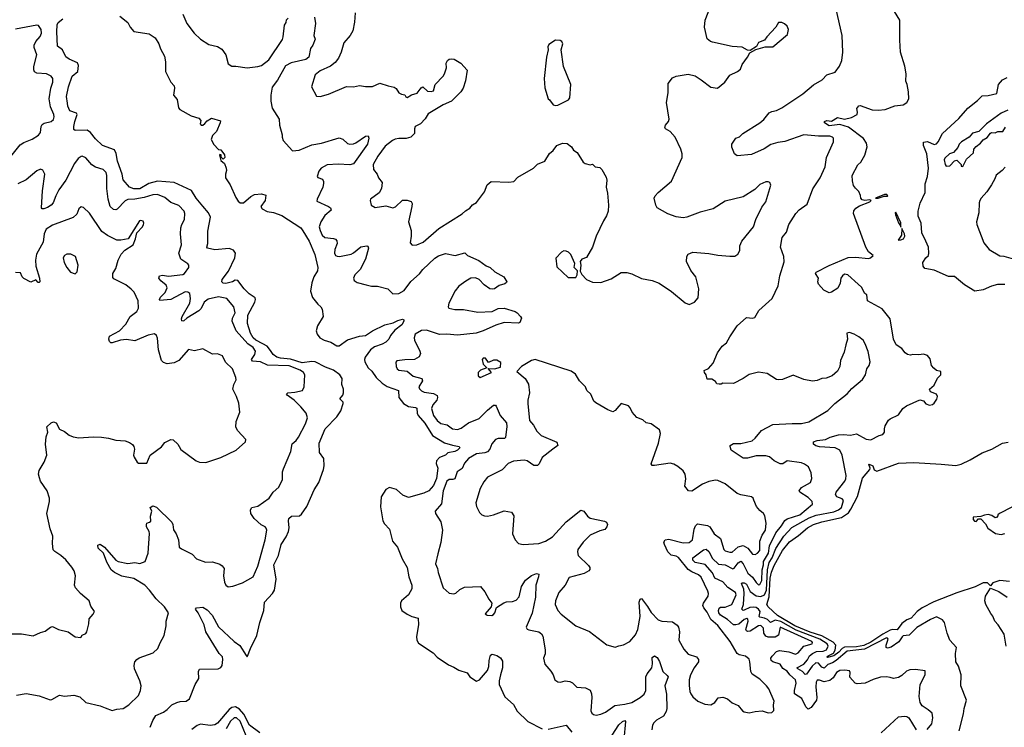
# Model space of a CAD drawing. Extents: x 2087054 to 2277909, y 548907 to 753496.
# Tile 414 of 444: x 2210331 to 2218571, y 703477 to 709398. Entities that reach past the tile are written whole.
import ezdxf

# ---------------------------------------------------------------- set-up
doc = ezdxf.new("R2010")
doc.units = 0

msp = doc.modelspace()

# ---------------------------------------------------------------- linework, layer by layer
at = {"layer": '0CON20XD'}
for points in [[(2211695.7, 709445), (2211728.6, 709365), (2211792.5, 709285), (2211844.6, 709234.6), (2211915, 709190.6), (2211985, 709172.9), (2212021.3, 709151.3), (2212057.5, 709105), (2212077, 709027), (2212105, 709008), (2212141.2, 709008.8)], [(2213138.8, 709455), (2213133.6, 709376.4), (2213120, 709305), (2213097.5, 709265), (2213045, 709203.8), (2213020.6, 709125), (2212997.8, 709075), (2212969.8, 709040.2), (2212932.5, 709007.5), (2212845, 708968.5), (2212804, 708935), (2212773.6, 708836.4), (2212815, 708757.5), (2212845, 708753.8), (2212915, 708774.2), (2213065, 708840), (2213123.6, 708836.4), (2213175, 708846.7), (2213225, 708838.8), (2213285, 708840), (2213345, 708866.9), (2213415, 708843.3), (2213465, 708834.2), (2213481.9, 708821.9), (2213505, 708786.2), (2213525, 708773.3), (2213555, 708770), (2213563.6, 708753.6), (2213575, 708747.5), (2213610.6, 708769.4), (2213657.6, 708782.4), (2213692.1, 708827.9), (2213704.2, 708835.8), (2213745, 708800.8), (2213775, 708796.2), (2213795, 708803.3), (2213808.8, 708855), (2213876.2, 708925), (2213886.7, 708945), (2213902.5, 708995), (2213901.2, 709035), (2213911.2, 709055), (2213925, 709067.5), (2213945, 709070), (2213967, 709067), (2214023, 709033), (2214076.4, 708976.4), (2214063, 708887), (2214042.5, 708825), (2214022.5, 708795), (2213943.8, 708715), (2213873.9, 708686.1), (2213750.1, 708609.9), (2213725, 708567.8), (2213685, 708526), (2213642, 708505), (2213634.2, 708485), (2213633.9, 708446.1), (2213604.1, 708415.9), (2213565.7, 708404.3), (2213505, 708404.3), (2213472.4, 708397.6), (2213452, 708388), (2213390.9, 708339.1), (2213327.5, 708255), (2213290, 708185), (2213292, 708145), (2213322, 708105), (2213334.3, 708074.3), (2213363.3, 708035), (2213360, 707985), (2213339.7, 707950.3), (2213266.7, 707895), (2213263.8, 707885), (2213273.8, 707845), (2213305, 707826.2), (2213395, 707841.2), (2213455, 707824), (2213475, 707831.2), (2213535, 707886.2), (2213575, 707887.5), (2213605.9, 707875.9), (2213615, 707860), (2213613.9, 707833.9), (2213585.7, 707705), (2213607.1, 707635), (2213607.5, 707585), (2213599.3, 707529.3), (2213615, 707511.2), (2213655, 707514.3), (2213708, 707535), (2213840.2, 707649.8), (2214035, 707772.5), (2214060.9, 707799.1), (2214098.9, 707821.1), (2214121.2, 707848.8), (2214155, 707866.7), (2214221.4, 707958.6), (2214244, 708015), (2214276.1, 708043.9), (2214425, 708038), (2214465.7, 708044.3), (2214500.9, 708079.1), (2214630, 708155), (2214665, 708188), (2214725, 708213.8), (2214765, 708277.5), (2214795, 708302.5), (2214825.4, 708344.6), (2214875, 708364.7), (2214911.6, 708361.6), (2214948, 708335), (2214965, 708306.7), (2214997.7, 708287.7), (2215047.5, 708205), (2215064.1, 708194.1), (2215105, 708183.3), (2215125, 708187.5), (2215147.5, 708167.5), (2215185, 708160), (2215203.6, 708143.6), (2215240.5, 708080.5), (2215245.7, 708055), (2215238.1, 707995), (2215250.6, 707945), (2215260, 707845), (2215255.8, 707795.8), (2215242.2, 707757.8), (2215215.7, 707715), (2215154.3, 707585), (2215148.3, 707561.7), (2215123.8, 707495), (2215075, 707407.5), (2215035, 707392.5), (2215021.2, 707375), (2215026.7, 707345), (2215023, 707293), (2215036.4, 707266.4), (2215075, 707222.5), (2215125, 707202.5), (2215195, 707197.5), (2215280.7, 707229.3), (2215365, 707282.5), (2215413, 707283), (2215455, 707270), (2215535, 707232.5), (2215625, 707216.7), (2215683.6, 707193.6), (2215785, 707123.3), (2215899.2, 707029.2), (2215935, 707014), (2215977.5, 707035), (2216008.3, 707071.7), (2216013.8, 707145), (2215990, 707245), (2215948.8, 707298.8), (2215912, 707375), (2215913.8, 707415), (2215925, 707436.2), (2215965, 707452.5), (2216098, 707442), (2216175, 707426.2), (2216275, 707420), (2216315, 707420), (2216342.5, 707435), (2216356.7, 707465), (2216358.8, 707505), (2216375.8, 707544.2), (2216472, 707665), (2216491.4, 707725), (2216541.4, 707828.6), (2216575.8, 707875), (2216618.3, 708011.7), (2216610, 708035), (2216595, 708042), (2216575, 708041.2), (2216525, 708020), (2216483, 707977), (2216385, 707914.2), (2216235, 707879.2), (2216135, 707813.8), (2216025, 707788.1), (2215915, 707744), (2215885, 707738.8), (2215825, 707747.5), (2215754.4, 707774.4), (2215665, 707823.8), (2215654, 707845), (2215640, 707905), (2215648.8, 707925), (2215675, 707951.2), (2215785, 708046.7), (2215874, 708245), (2215876.2, 708275), (2215863.8, 708315), (2215816.2, 708415), (2215775, 708462), (2215736.2, 708485), (2215730, 708495), (2215737.1, 708515), (2215760, 708545), (2215765.7, 708565), (2215744.4, 708705), (2215758.1, 708785), (2215758.8, 708865), (2215795, 708910), (2215824.1, 708925.9), (2215925, 708942.5), (2215985, 708927.1), (2216035.4, 708895.4), (2216115, 708832), (2216170, 708825), (2216233.3, 708875), (2216275, 708933.3), (2216337.5, 708965), (2216362.5, 708985), (2216377.7, 709022.3), (2216423.3, 709085), (2216440.7, 709119.3), (2216493, 709147), (2216570.7, 709169.3), (2216635, 709170), (2216756.2, 709275), (2216766.1, 709316.1), (2216755, 709342.5), (2216732.3, 709362.3), (2216710, 709375), (2216682.5, 709375), (2216660, 709335), (2216583.3, 709255), (2216565, 709227.5), (2216515, 709206.7), (2216496.4, 709173.6), (2216445, 709140), (2216423, 709143), (2216378.3, 709168.3), (2216295, 709174.2), (2216128.7, 709208.7), (2216111.2, 709215), (2216085, 709236.7), (2216062.5, 709335), (2216066.7, 709395), (2216112.2, 709507.8)], [(2216605.5, 704995.5), (2216658.8, 705105), (2216707.4, 705162.6), (2216733.4, 705206.6), (2216755, 705220.8), (2216860, 705255), (2216965.7, 705345), (2216962.9, 705365), (2216929.4, 705399.4), (2216860, 705445), (2216854.3, 705455), (2216875, 705482.9), (2216950, 705525), (2216961.7, 705558.3), (2216955.7, 705605.7), (2216932, 705655), (2216899.7, 705679.7), (2216875, 705689.2), (2216755, 705706.9), (2216718.7, 705681.3), (2216695, 705681.4), (2216645, 705706.7), (2216605, 705739.1), (2216575, 705747.9), (2216495, 705748.5), (2216421.7, 705728.3), (2216385, 705728), (2216286.7, 705795), (2216276.7, 705825), (2216277.5, 705835), (2216305, 705850.8), (2216367.2, 705852.8), (2216460.8, 705875), (2216486.7, 705895), (2216539.5, 705960.5), (2216635, 706010.6), (2216795, 706020), (2216875, 706018.5), (2216936.1, 706033.9), (2217095, 706126.7), (2217153, 706187), (2217255, 706265.7), (2217295, 706312.5), (2217385, 706386), (2217410, 706425), (2217422, 706475), (2217440, 706505), (2217449.2, 706535), (2217432.4, 706622.4), (2217406.8, 706686.8), (2217388.8, 706715), (2217353.3, 706745), (2217315, 706767.5), (2217275, 706781.2), (2217252.5, 706775), (2217260, 706725), (2217245, 706676.7), (2217230, 706615), (2217200, 706545), (2217195.8, 706495), (2217174.4, 706455.6), (2217131.2, 706418.8), (2217081.2, 706398.8), (2217045, 706394), (2217005, 706377.5), (2216965, 706374.3), (2216895, 706385.7), (2216805, 706421.9), (2216715, 706387.1), (2216685, 706384.3), (2216665, 706388), (2216587.6, 706437.6), (2216515, 706448.1), (2216435, 706430), (2216385, 706396), (2216305, 706353.8), (2216215, 706357.5), (2216201.7, 706348.3), (2216185, 706347.5), (2216165, 706350), (2216155, 706370), (2216125, 706390), (2216085, 706390), (2216077.5, 706425), (2216062.5, 706445), (2216058.3, 706461.7), (2216095, 706480), (2216136, 706524), (2216171.2, 706608.8), (2216210, 706665), (2216246.7, 706695), (2216275, 706743.3), (2216335, 706835.6), (2216415, 706906.2), (2216465, 706901.2), (2216483, 706907), (2216517.5, 706965), (2216628.8, 707065), (2216679.3, 707170.7), (2216691.5, 707255), (2216728, 707372), (2216725, 707417.5), (2216697.8, 707495), (2216713.3, 707575), (2216748.9, 707621.1), (2216767.8, 707685), (2216825.7, 707775), (2216853.8, 707806.2), (2216920.8, 707855), (2216967.6, 707982.4), (2217029.4, 708075), (2217072.2, 708167.8), (2217083.6, 708245), (2217142.9, 708375), (2217142.5, 708405), (2217133.8, 708415), (2217112, 708422), (2217015, 708422.3), (2216895, 708434.1), (2216735, 708378.5), (2216675, 708369.6), (2216617.8, 708352.2), (2216562.7, 708317.3), (2216455, 708270.8), (2216335, 708258.8), (2216313.9, 708273.9), (2216290.7, 708330.7), (2216290, 708355), (2216323.3, 708405), (2216355, 708418.8), (2216383.3, 708445), (2216525.5, 708534.5), (2216557.8, 708562.2), (2216602.4, 708617.6), (2216625, 708630.8), (2216665, 708639.2), (2216708.8, 708658.8), (2216885, 708777.5), (2216975, 708852.7), (2217046, 708894), (2217085, 708936.2), (2217155, 708960), (2217190.9, 709009.1), (2217212, 709055), (2217220, 709125), (2217213.8, 709266.2), (2217164.2, 709485.8)], [(2216589.5, 704379.5), (2216565, 704390.9), (2216525, 704397.5), (2216519.6, 704405), (2216527, 704445), (2216514.8, 704465), (2216495, 704478.3), (2216475, 704482.7), (2216441.7, 704478.3), (2216395, 704456.3), (2216385, 704455.3), (2216375, 704464.4), (2216389.1, 704505), (2216395.5, 704595.5), (2216391.6, 704631.6), (2216371.4, 704678.6), (2216375, 704685.4), (2216393.4, 704686.6), (2216414.6, 704675), (2216444, 704614), (2216495.7, 704575.7), (2216535, 704572), (2216564, 704586), (2216580.3, 704625), (2216588.2, 704795), (2216604, 704856), (2216627.3, 704895), (2216657.9, 704972.1), (2216727, 705075), (2216791.9, 705148.1), (2216939.3, 705230.7), (2216997.1, 705252.9), (2217145, 705280.4), (2217185, 705296.7), (2217207.9, 705315), (2217224.4, 705375), (2217215, 705387.5), (2217170, 705405), (2217159.6, 705425), (2217165.5, 705445), (2217237.1, 705535), (2217246.2, 705555), (2217247.9, 705585), (2217215.4, 705755), (2217195, 705794.4), (2217155, 705815.9), (2217025, 705823.9), (2216995, 705832.1), (2216974.2, 705845), (2216973.8, 705865), (2217005, 705877.1), (2217075, 705886), (2217115, 705905.4), (2217185, 705922.9), (2217225, 705925.9), (2217285, 705920), (2217335, 705931.1), (2217415, 705887.8), (2217455, 705883.1), (2217525, 705918.8), (2217555, 705926.7), (2217570, 705945), (2217570, 705975), (2217575, 706000), (2217603.6, 706046.4), (2217615, 706057.5), (2217685, 706090), (2217722.5, 706145), (2217753, 706167), (2217865, 706217.5), (2217895, 706207.5), (2217915, 706182.5), (2217945, 706172.5), (2217971.7, 706178.3), (2217985, 706190), (2218006.7, 706223.3), (2218012.5, 706245), (2218003, 706263), (2217954.2, 706284.2), (2217946.7, 706305), (2217985, 706340), (2218013, 706397), (2218040, 706425), (2218040, 706455), (2218003, 706463), (2217980.7, 706480.7), (2217963.3, 706505), (2217950.7, 706560.7), (2217928.3, 706588.3), (2217895, 706598.8), (2217855, 706592.5), (2217807, 706597), (2217785, 706590), (2217760, 706595), (2217740.7, 706610.7), (2217715, 706647.5), (2217666.1, 706676.1), (2217642.9, 706725), (2217615.8, 706895.8), (2217549.1, 706979.1), (2217426.7, 707045), (2217420, 707095), (2217405, 707106.7), (2217375, 707158.8), (2217348.8, 707185), (2217261.7, 707261.7), (2217235, 707268.1), (2217216, 707255), (2217204.4, 707235.6), (2217198.3, 707191.7), (2217179.5, 707150.5), (2217125, 707116.7), (2217105, 707112.5), (2217060, 707135), (2217016.7, 707185), (2217010, 707205), (2217016.2, 707235), (2216990, 707275), (2216997.5, 707285), (2217105, 707340), (2217265, 707407.1), (2217325, 707411.8), (2217435, 707398.8), (2217451.4, 707405), (2217473.3, 707425), (2217433.9, 707453.9), (2217413.2, 707493.2), (2217309.1, 707775), (2217311.5, 707798.5), (2217329.4, 707820.6), (2217360.2, 707839.8), (2217446.7, 707875), (2217457.5, 707885), (2217445, 707891.2), (2217405, 707886), (2217380.5, 707890.5), (2217370, 707905), (2217368, 707928), (2217355, 707960), (2217325, 707986.7), (2217310.5, 708010.5), (2217300.5, 708050.5), (2217298.8, 708095), (2217346.2, 708183.8), (2217370, 708205), (2217403.3, 708265), (2217424, 708335), (2217419.2, 708365), (2217392.7, 708402.7), (2217267.5, 708497.5), (2217195, 708520.3), (2217105, 708510.9), (2217067.5, 708535), (2217067.5, 708545), (2217086.1, 708553.9), (2217125, 708548.8), (2217175, 708578.5), (2217235, 708564.4), (2217291.7, 708578.3), (2217340, 708605), (2217343.8, 708625), (2217336.7, 708655), (2217354.2, 708675.8), (2217365, 708678.8), (2217465, 708642.5), (2217515, 708640), (2217575, 708646), (2217655, 708676.2), (2217723.6, 708686.4), (2217756.4, 708703.6), (2217772.5, 708735), (2217770, 708795), (2217758.8, 708855), (2217746.7, 708883.3), (2217750, 708945), (2217739.3, 709009.3), (2217703.3, 709125), (2217696.7, 709225), (2217697.5, 709395), (2217653.3, 709465)], [(2210234.6, 708225.4), (2210335, 708350.6), (2210365, 708370.6), (2210435, 708396.7), (2210489.2, 708430.8), (2210505.5, 708455), (2210509.5, 708505), (2210518.9, 708521.1), (2210535, 708530.6), (2210595, 708545.7), (2210615, 708561.2), (2210620, 708585), (2210616.5, 708603.5), (2210589.9, 708669.9), (2210577.5, 708735), (2210590.9, 708825), (2210609.4, 708875), (2210608.6, 708905), (2210595, 708926), (2210554.4, 708945.6), (2210475, 708948.9), (2210455, 708962), (2210448.7, 708978.7), (2210449.5, 709005), (2210473.6, 709105), (2210453.2, 709165), (2210452.9, 709185), (2210465.6, 709215), (2210503.5, 709256.5), (2210513.8, 709285), (2210509.5, 709315), (2210488.8, 709348.8), (2210475, 709352), (2210295, 709317.8)], [(2211423.5, 703476.5), (2211445, 703533.3), (2211470, 703575), (2211535, 703604.1), (2211565.1, 703624.8), (2211604.3, 703665), (2211645, 703685.4), (2211675, 703693.1), (2211724, 703695), (2211752.7, 703715), (2211798.1, 703835), (2211828.8, 703885), (2211827.7, 703942.3), (2211835.9, 703964.1), (2211993, 703967), (2212015, 703976.7), (2212026, 703995), (2212031.2, 704045), (2212026.9, 704065), (2211999.6, 704095), (2211888.5, 704275), (2211874.6, 704335), (2211825, 704433.3), (2211802.5, 704465), (2211810, 704475), (2211865, 704483.3), (2211900.5, 704460.5), (2211940.8, 704415), (2211995, 704318), (2212125.7, 704195.7), (2212172.2, 704162.2), (2212225, 704076.7), (2212235, 704067.5), (2212237.7, 704072.3), (2212261.5, 704135), (2212316.2, 704245), (2212340, 704355), (2212374.8, 704455), (2212380, 704525), (2212447.1, 704595), (2212463.5, 704625), (2212478, 704715), (2212458.8, 704835), (2212497.4, 704915), (2212518.2, 705005), (2212560.8, 705069.1), (2212580.4, 705115), (2212586.2, 705145), (2212579.5, 705205), (2212582.9, 705225), (2212605, 705242), (2212672.7, 705247.3), (2212690.3, 705259.7), (2212735.4, 705324.6), (2212795.5, 705465), (2212833.1, 705525), (2212874, 705635), (2212878.8, 705665), (2212876, 705725), (2212840, 705775), (2212837.5, 705855), (2212888.6, 705975), (2212986.4, 706073.6), (2213020, 706125), (2213038.8, 706185), (2213037.3, 706197.3), (2213010, 706225), (2213035.8, 706255), (2213040.6, 706275), (2213041.1, 706305), (2213027.9, 706345), (2213030, 706395), (2213009.2, 706425), (2212956.5, 706465), (2212890.5, 706490.5), (2212805, 706535.6), (2212775, 706537.8), (2212695, 706527.4), (2212597.4, 706557.4), (2212515, 706565.5), (2212482.2, 706575), (2212450.9, 706595), (2212430.7, 706630.7), (2212400.8, 706665), (2212365.9, 706685.9), (2212306.1, 706716.1), (2212284.3, 706735), (2212262.2, 706775), (2212237.8, 706855), (2212238.9, 706925), (2212300, 707035), (2212305.3, 707055), (2212301.3, 707071.3), (2212251.4, 707105), (2212210, 707145), (2212155.9, 707215.9), (2212135, 707218.8), (2212112.5, 707205), (2212055, 707188.9), (2212035, 707192.5), (2212023.8, 707205), (2212026, 707225), (2212077.4, 707292.6), (2212132.2, 707405), (2212135.9, 707445), (2212120.2, 707470.2), (2212085, 707482.4), (2211965, 707471.2), (2211903.8, 707485), (2211898, 707495), (2211906.5, 707525), (2211906.8, 707626.8), (2211926.7, 707745), (2211910.9, 707780.9), (2211865, 707838.5), (2211808.1, 707905), (2211767.9, 707967.9), (2211625, 708034.1), (2211485, 708045.9), (2211411.7, 708028.3), (2211335, 707983.5), (2211285, 707981.3), (2211250.8, 707995), (2211196.9, 708056.9), (2211189.1, 708105), (2211148.9, 708215), (2211139.1, 708279.1), (2211125, 708308.8), (2211025, 708346.2), (2210965, 708400), (2210923.9, 708453.9), (2210895, 708473.3), (2210795, 708470), (2210785, 708480), (2210783.3, 708505), (2210791.2, 708545), (2210812.5, 708605), (2210805, 708616.7), (2210751.2, 708635), (2210732.5, 708675), (2210730.5, 708699.5), (2210724, 708755), (2210738.9, 708835), (2210769.2, 708925), (2210816.7, 708965), (2210823.1, 709015), (2210815, 709036.2), (2210745, 709067.1), (2210716.8, 709086.8), (2210689.4, 709145), (2210646, 709175), (2210640.4, 709295), (2210644.4, 709355), (2210654.2, 709375), (2210693.3, 709405)], [(2211168, 709428), (2211235.8, 709375), (2211256.2, 709336.2), (2211285, 709300), (2211415, 709278.8), (2211464, 709245), (2211495.4, 709195.4), (2211508.9, 709155), (2211542.9, 709092.9), (2211551.8, 709045), (2211551.2, 708965), (2211595, 708875.8), (2211623.5, 708845), (2211626.5, 708825), (2211619.2, 708765), (2211648.8, 708728.8), (2211659.3, 708659.3), (2211670, 708645), (2211765, 708592.5), (2211830, 708575), (2211847.5, 708555), (2211842.5, 708525), (2211850, 708515), (2211865, 708513.8), (2211881.2, 708528.8), (2211898.8, 708551.2), (2211935, 708572.5), (2212011.7, 708551.7), (2212010, 708535), (2211976.8, 708463.2), (2211945, 708428), (2211934.5, 708394.5), (2211955, 708354), (2211995, 708312.5), (2212015, 708310), (2212045, 708267.5), (2212046.4, 708243.6), (2212035, 708230), (2212018.3, 708248.3), (2212017.5, 708267.5), (2212005, 708270), (2212002.5, 708265), (2212015, 708220), (2212043.6, 708193.6), (2212058.8, 708155), (2212061.2, 708135), (2212052, 708105), (2212052.5, 708075), (2212091.1, 708015), (2212138.5, 707908.5), (2212158.3, 707878.3), (2212175.8, 707865.8), (2212205, 707865.3), (2212265, 707916.9), (2212295, 707934.6), (2212355, 707939.2), (2212390, 707930), (2212385.8, 707885), (2212348.8, 707835), (2212360, 707815), (2212401.7, 707791.7), (2212455, 707784.7), (2212525, 707759.5), (2212685.2, 707655.2), (2212701.6, 707631.6), (2212753.5, 707545), (2212802.1, 707432.1), (2212825.7, 707324.3), (2212822.9, 707295), (2212793.9, 707246.1), (2212776.4, 707195), (2212764.5, 707125), (2212781.9, 707071.9), (2212825, 707017.5), (2212852.5, 706995), (2212861.2, 706975), (2212870, 706915), (2212823.2, 706836.8), (2212811.1, 706795), (2212819.4, 706765), (2212843.1, 706735), (2212878.8, 706715), (2212935, 706699.6), (2212985, 706669.2), (2213005, 706667.9), (2213075, 706720), (2213175, 706749.1), (2213225.4, 706754.6), (2213285, 706794.5), (2213388, 706845), (2213458, 706862), (2213495, 706881.9), (2213535, 706891.2), (2213546.1, 706886.1), (2213546.2, 706875), (2213527.8, 706845), (2213470.7, 706799.3), (2213435, 706756.2), (2213419.5, 706725), (2213395, 706700.3), (2213365, 706682.7), (2213300.4, 706659.6), (2213266.5, 706635), (2213221.5, 706575), (2213215.4, 706555), (2213219.6, 706535), (2213246.2, 706485), (2213277.6, 706457.6), (2213315, 706402.5), (2213365, 706355.3), (2213405, 706327.8), (2213502.5, 706295), (2213503.5, 706235), (2213541.8, 706185), (2213585, 706161.9), (2213643.4, 706153.4), (2213655, 706145.7), (2213656.6, 706105), (2213665, 706085.6), (2213720.7, 706020.7), (2213785, 705917.7), (2213886, 705856), (2213953.9, 705836.1), (2214010, 705825), (2214013.8, 705815), (2213994, 705795), (2213973.8, 705785), (2213915, 705774.6), (2213894.5, 705755), (2213845.6, 705734.4), (2213818.9, 705705), (2213815.9, 705685), (2213830.4, 705645), (2213820.4, 705559.6), (2213795, 705500.9), (2213755, 705454.5), (2213714.3, 705435), (2213585, 705399.6), (2213538.1, 705418.1), (2213485, 705466.1), (2213425, 705484.4), (2213395, 705466.9), (2213355.5, 705405), (2213351.7, 705321.7), (2213370.6, 705205), (2213385, 705180), (2213425.5, 705135.5), (2213450, 705035), (2213492.5, 704985), (2213530.8, 704885), (2213574.3, 704814.3), (2213588.5, 704735), (2213613.1, 704666.9), (2213614.2, 704635), (2213584.2, 704585.8), (2213526.7, 704535), (2213517.5, 704515), (2213517.5, 704485), (2213530, 704455), (2213573, 704423), (2213613, 704403), (2213665, 704390), (2213668.6, 704335), (2213653, 704237), (2213655.8, 704205), (2213670, 704180), (2213790.3, 704100.3), (2213824.3, 704064.3), (2213919.5, 703999.5), (2213965, 703981.2), (2214005, 703953.8), (2214075, 703933.3), (2214098.3, 703898.3), (2214154.1, 703864.1), (2214178.8, 703875), (2214246.9, 703953.1), (2214258.1, 703985), (2214260, 704035), (2214270.7, 704079.3), (2214285, 704087.5), (2214325, 704076.7), (2214355, 704058.8), (2214370.8, 704030.8), (2214372, 703975), (2214355, 703916.2), (2214343.1, 703865), (2214344.5, 703835), (2214390.9, 703730.9), (2214465, 703668), (2214495, 703611.9), (2214584.7, 703524.7), (2214705, 703464)], [(2212141.2, 709008.8), (2212235.6, 708995.6), (2212324, 709006), (2212355, 709015.5), (2212416.8, 709063.2), (2212529.1, 709230.9), (2212536.8, 709255), (2212547.3, 709352.7), (2212560, 709375), (2212563, 709397), (2212578.8, 709411.2)], [(2212799.3, 709419.3), (2212806.7, 709365), (2212792.5, 709265), (2212802.5, 709235), (2212783.3, 709185), (2212764.2, 709155.8), (2212750, 709085), (2212725, 709063.6), (2212602.7, 709037.3), (2212555, 709011.5), (2212489.4, 708890.6), (2212445, 708833.8), (2212432.5, 708765), (2212434, 708715), (2212445, 708657.5), (2212501.2, 708565), (2212504, 708515), (2212528.8, 708435), (2212526.7, 708415), (2212535, 708387.5), (2212615, 708301.2), (2212670, 708305), (2212775, 708350), (2212855.9, 708364.1), (2213005, 708409.2), (2213035, 708397.5), (2213075, 708360.8), (2213095, 708355.8), (2213125, 708359.4), (2213145, 708366.7), (2213225, 708422.2), (2213248, 708425), (2213251.8, 708405), (2213242.9, 708355), (2213125, 708192.2), (2213095, 708181.9), (2212995, 708188.9), (2212905, 708182.3), (2212854, 708155), (2212835, 708130), (2212820, 708085), (2212826.4, 708076.4), (2212865, 708063.3), (2212873.8, 708045), (2212873, 708027), (2212868.8, 707995), (2212819.2, 707895), (2212818, 707878), (2212915.4, 707835.4), (2212932.4, 707822.4), (2212938.6, 707805), (2212885, 707758.6), (2212851.1, 707705), (2212838.6, 707665), (2212844.3, 707635), (2212862.5, 707595), (2212885, 707575.7), (2212956.9, 707566.9), (2212975, 707560), (2212985, 707548), (2212986.9, 707525), (2212968.2, 707475), (2212964.5, 707445), (2212974, 707425), (2212988.1, 707418.1), (2213006.9, 707416.9), (2213103.8, 707436.2), (2213123.8, 707446.2), (2213185, 707498.1), (2213235, 707505.8), (2213245, 707502.5), (2213250, 707485), (2213225.8, 707394.2), (2213181.6, 707308.4), (2213137, 707263), (2213123.8, 707235), (2213131.2, 707215), (2213155, 707197.5), (2213230.8, 707179.2), (2213275, 707166.9), (2213325, 707168.1), (2213412.5, 707145), (2213455, 707104), (2213505, 707107.1), (2213549.1, 707130.9), (2213605, 707207.8), (2213677.9, 707272.1), (2213705, 707307.8), (2213805, 707401.1), (2213836.9, 707423.1), (2213895, 707441.1), (2213975, 707425.8), (2214055.8, 707445.8), (2214080, 707425), (2214172.6, 707382.6), (2214235, 707338.6), (2214268.8, 707325), (2214308.3, 707288.3), (2214383.3, 707245), (2214407.5, 707205), (2214405, 707200), (2214391.7, 707188.3), (2214345, 707173.3), (2214305, 707146.2), (2214285, 707142), (2214265, 707146.2), (2214218.3, 707178.3), (2214175, 707222.5), (2214146.3, 707236.3), (2214105.7, 707235.7), (2214065, 707210.9), (2214005, 707167.3), (2213975, 707127.8), (2213922.7, 707025), (2213916, 706995), (2213923.3, 706983.3), (2213972.8, 706972.8), (2214045, 706973.1), (2214165, 706949.4), (2214285, 706957.1), (2214335, 706980), (2214385, 706982.5), (2214477.5, 706955), (2214493.3, 706945), (2214522.5, 706915), (2214529.3, 706899.3), (2214517.5, 706865), (2214505, 706858.8), (2214385, 706862.9), (2214315, 706842.5), (2214211.2, 706795), (2214150, 706775), (2213995, 706758.5), (2213906.1, 706766.1), (2213845, 706764.5), (2213735, 706799.5), (2213695, 706796.7), (2213642, 706765), (2213632, 706735), (2213634, 706715), (2213680, 706625), (2213684, 706605), (2213674.1, 706575.9), (2213635, 706554), (2213555, 706552.5), (2213486.4, 706543.6), (2213479.3, 706530.7), (2213481.2, 706495), (2213491.2, 706475), (2213505, 706466.2), (2213575, 706455.8), (2213624.1, 706414.1), (2213696.2, 706395), (2213701.9, 706375), (2213672.5, 706325), (2213677.9, 706307.9), (2213692.8, 706292.8), (2213715, 706281.5), (2213795, 706270.9), (2213824.4, 706254.4), (2213828.6, 706235), (2213820.9, 706215), (2213788.5, 706175), (2213777.7, 706145), (2213794.6, 706085), (2213825, 706044.4), (2213855, 706020), (2213908, 706008), (2213953.3, 705973.3), (2213995, 705968.7), (2214025, 705981.1), (2214086.6, 706023.4), (2214175, 706060.4), (2214245, 706130.9), (2214295, 706170.8), (2214312.3, 706172.3), (2214319.2, 706165), (2214353.5, 706085), (2214405.5, 706025), (2214408.5, 705995), (2214397.1, 705902.9), (2214387.5, 705892.5), (2214335, 705892.9), (2214314, 705885), (2214281.2, 705848.8), (2214266.7, 705805), (2214245, 705780.6), (2214225, 705772.7), (2214155, 705765.4), (2214086.9, 705725), (2214054.2, 705685.8), (2214035, 705643.1), (2213993.1, 705615), (2213973.1, 705556.9), (2213955, 705550), (2213925, 705550.4), (2213905, 705535.7), (2213874.6, 705455), (2213862.1, 705347.9), (2213808, 705285), (2213811.2, 705265), (2213856.2, 705195), (2213870, 705125), (2213855.9, 705024.1), (2213831.4, 704928.6), (2213810.8, 704845), (2213828, 704805), (2213833, 704773), (2213875, 704643.3), (2213925, 704600), (2213965, 704593.8), (2213980.7, 704599.3), (2214015, 704630), (2214055, 704648.8), (2214187.5, 704655), (2214225, 704610), (2214257.7, 704547.7), (2214282.5, 704515), (2214277.5, 704485), (2214227.5, 704425), (2214243.6, 704413.6), (2214283, 704413), (2214295, 704420), (2214306.2, 704435), (2214320.7, 704479.3), (2214383, 704517), (2214405, 704526), (2214455, 704528.8), (2214485, 704541.2), (2214511.2, 704568.8), (2214530, 704655), (2214565, 704707.1), (2214615, 704746.9), (2214655, 704763.3), (2214675, 704757.5), (2214673.8, 704735), (2214650, 704665), (2214647.5, 704565), (2214619, 704431), (2214568.8, 704315), (2214578.8, 704298.8), (2214592.5, 704292.5), (2214675, 704274.3), (2214697.4, 704257.4), (2214707.9, 704237.9), (2214730, 704125), (2214729.2, 704090.8), (2214716, 704055), (2214726.7, 704005), (2214777.3, 703947.3), (2214796.7, 703915), (2214810, 703875), (2214835, 703856.7), (2214856.1, 703853.9), (2214895, 703866.7), (2214935, 703861.2), (2214958.8, 703848.8), (2214995, 703813.3), (2215066.8, 703806.8), (2215105, 703786.2), (2215117.6, 703757.6), (2215120.6, 703725), (2215110, 703615), (2215120, 703595), (2215132.5, 703585), (2215155, 703578.8), (2215195, 703586.2), (2215235, 703604.2), (2215311.5, 703658.5), (2215395, 703669.2), (2215455, 703684.6), (2215525, 703726.5), (2215556.7, 703755), (2215571.8, 703785), (2215571.1, 703898.9), (2215582.2, 703925), (2215621.2, 703975), (2215627.3, 704007.3), (2215625, 704060), (2215645, 704073.8), (2215665, 704062), (2215686.7, 704026.7), (2215713.3, 703943.3), (2215750.7, 703910.7), (2215757.6, 703897.6), (2215731.1, 703825), (2215744.2, 703755), (2215746.6, 703635), (2215741.9, 703608.1), (2215719.2, 703570.9), (2215659.2, 703535), (2215637.5, 703515), (2215627.5, 703495), (2215621.2, 703455)], [(2214815, 708680), (2214835, 708683.3), (2214925, 708727.5), (2214936.1, 708743.9), (2214943.3, 708855), (2214882.5, 709005), (2214863.3, 709145), (2214877.5, 709195), (2214867.5, 709215), (2214855, 709222.5), (2214815, 709226.7), (2214760.7, 709189.3), (2214750.7, 709169.3), (2214752.5, 709145), (2214740, 709085), (2214721.2, 708905), (2214727, 708827), (2214752.5, 708735), (2214765, 708727.5), (2214796.4, 708686.4), (2214815, 708680)], [(2218575, 707182.8), (2218515, 707181.3), (2218465, 707167.4), (2218395, 707137.5), (2218325, 707127.1), (2218239.2, 707179.2), (2218155, 707249.4), (2218105, 707247.8), (2217985, 707302.7), (2217906.7, 707316.7), (2217891.2, 707335), (2217890, 707365), (2217913.8, 707405), (2217935.7, 707424.3), (2217940, 707445), (2217935.8, 707495), (2217913.6, 707543.6), (2217880, 707615), (2217876.7, 707695), (2217850, 707755), (2217851.2, 707795), (2217867.6, 707862.4), (2217908.3, 707951.7), (2217908.8, 708025), (2217928.8, 708085), (2217938.1, 708155), (2217922.5, 708275), (2217894.5, 708345), (2217895, 708373.3), (2217928.3, 708378.3), (2217985, 708354.3), (2218005, 708359.2), (2218018.9, 708375), (2218055, 708445.6), (2218190, 708570), (2218265, 708656.5), (2218347.4, 708722.6), (2218385, 708760.6), (2218435, 708763.8), (2218509.3, 708780.7), (2218523.4, 708856.6), (2218555.8, 708895), (2218595, 708913.3)], [(2218600, 708640), (2218545, 708616.8), (2218422.7, 708525), (2218357.4, 708462.6), (2218305, 708449.2), (2218276, 708414), (2218212.9, 708375), (2218195, 708355.8), (2218181.9, 708328.1), (2218145, 708287.5), (2218113.8, 708275), (2218075, 708240), (2218067.1, 708225), (2218076.1, 708186.1), (2218085, 708172.5), (2218116.1, 708173.9), (2218153.6, 708216.4), (2218175, 708222.5), (2218210, 708185), (2218211.7, 708171.7), (2218225, 708170), (2218255, 708230), (2218312.5, 708285), (2218317.5, 708315), (2218335, 708337.5), (2218372.5, 708365), (2218395, 708392.5), (2218429.3, 708410.7), (2218455, 708447.5), (2218465, 708452.5), (2218495, 708450), (2218518.3, 708461.7), (2218558.3, 708461.7), (2218581.7, 708498.3)], [(2212539.6, 705640.4), (2212601.5, 705785), (2212612.2, 705847.8), (2212645, 705877.1), (2212664.7, 705905.3), (2212723.1, 706015), (2212740, 706065), (2212727.5, 706105), (2212685, 706157.1), (2212629.4, 706215), (2212570, 706255), (2212563.8, 706265), (2212574.5, 706275.5), (2212635, 706280), (2212697.5, 706295), (2212711.4, 706325), (2212717.9, 706425), (2212705.5, 706445), (2212679.4, 706465), (2212585, 706502.7), (2212405, 706508.2), (2212345, 706534.7), (2212279.4, 706539.4), (2212272.1, 706555), (2212297.8, 706595), (2212303.9, 706625), (2212284.6, 706655), (2212240, 706685), (2212142, 706795), (2212108.8, 706875), (2212111.2, 706898.8), (2212133.1, 706945), (2212123.1, 706995), (2212065, 707065.5), (2211995, 707079.2), (2211909.6, 707060.4), (2211875, 707033.5), (2211848.5, 706981.5), (2211829, 706961), (2211730, 706900), (2211705, 706878), (2211695, 706873.8), (2211688.3, 706878.3), (2211685.7, 706895), (2211691.8, 706915), (2211755.9, 707025), (2211760.3, 707065), (2211755.3, 707105.3), (2211739.1, 707119.1), (2211715, 707121.2), (2211595, 707055.5), (2211505, 707047.5), (2211501.2, 707055), (2211510, 707075), (2211547.3, 707115), (2211564.6, 707155), (2211555.6, 707175), (2211511.7, 707211.7), (2211495.8, 707235), (2211500, 707255), (2211525, 707260.6), (2211575, 707252.5), (2211695, 707264.6), (2211709.4, 707275), (2211747.1, 707325), (2211745.8, 707345), (2211738, 707355), (2211679.4, 707395), (2211662.2, 707445), (2211684.4, 707515), (2211677.1, 707605), (2211680, 707655), (2211688.1, 707685), (2211710.6, 707725), (2211714.3, 707775), (2211708.6, 707795), (2211661.7, 707841.7), (2211595, 707866.7), (2211545, 707910), (2211485, 707936.2), (2211445, 707931.8), (2211371.4, 707908.6), (2211295, 707895.7), (2211235, 707893.3), (2211215, 707882.1), (2211147.7, 707812.3), (2211135, 707807.5), (2211115, 707810.5), (2211088.9, 707835), (2211070.9, 707895), (2211058.9, 707985), (2211060.7, 708095), (2211055, 708118.6), (2211029.2, 708145), (2210964.2, 708165), (2210934.2, 708184.2), (2210885, 708241.1), (2210855, 708255.6), (2210845, 708254.3), (2210819.2, 708235), (2210790, 708195), (2210717.5, 708055), (2210657.3, 707972.7), (2210632.5, 707925), (2210611.9, 707865), (2210594.4, 707845), (2210565, 707825.5), (2210534.2, 707814.2), (2210520, 707815), (2210513.9, 707823.9), (2210520.4, 707965), (2210540.9, 708105), (2210525, 708138), (2210505, 708145.6), (2210475, 708132.2), (2210385, 708057.1), (2210315, 708023.6)], [(2218580, 708165), (2218552.5, 708135), (2218503.6, 708096.4), (2218493.3, 708065), (2218463.8, 708015), (2218425, 707957.5), (2218376.7, 707905), (2218366.1, 707883.9), (2218360, 707865), (2218359.5, 707780.5), (2218340, 707705), (2218340.8, 707685), (2218400.9, 707530.9), (2218445, 707474), (2218535, 707421.2), (2218568.3, 707418.3), (2218665, 707390)], [(2217515, 707904.2), (2217565, 707922), (2217595, 707920), (2217598, 707925), (2217587.5, 707935), (2217567.5, 707935), (2217492.5, 707905), (2217515, 707904.2)], [(2210195, 704258), (2210345, 704258), (2210445, 704243.3), (2210505, 704270), (2210545, 704280), (2210587.5, 704315), (2210605, 704318.8), (2210655, 704296.2), (2210735.9, 704275.9), (2210795, 704233.8), (2210841.7, 704228.3), (2210853.6, 704246.4), (2210885, 704262.5), (2210893.6, 704276.4), (2210908.3, 704341.7), (2210911.2, 704385), (2210945, 704422.5), (2210956.7, 704445), (2210925, 704490), (2210912.5, 704535), (2210840, 704595), (2210798.8, 704645), (2210788.8, 704665), (2210798, 704745), (2210786, 704785), (2210766.5, 704816.5), (2210717.2, 704877.2), (2210675, 704914), (2210625, 704946.7), (2210612.3, 704962.3), (2210605.8, 705015), (2210608.6, 705075), (2210585, 705136.7), (2210556.9, 705265), (2210580, 705365), (2210580.6, 705395), (2210561.4, 705455), (2210505.8, 705535), (2210496.1, 705563.9), (2210488, 705595), (2210494.2, 705625), (2210536, 705695), (2210558, 705755), (2210545.7, 705845), (2210553.6, 705906.4), (2210566.2, 705945), (2210558.3, 705991.7), (2210593.3, 706025), (2210615, 706034), (2210635, 706023.3), (2210665, 705970), (2210705, 705952.5), (2210745, 705921.2), (2210777.7, 705907.7), (2210825, 705898.8), (2210945, 705907.5), (2211015, 705904), (2211075, 705895.8), (2211135, 705879.4), (2211215, 705873.3), (2211250.7, 705860.7), (2211274.4, 705844.4), (2211287.1, 705825), (2211292, 705805), (2211284, 705755), (2211287.7, 705737.7), (2211313.3, 705695), (2211325, 705686.7), (2211395, 705687.5), (2211422, 705755), (2211516.4, 705823.6), (2211545, 705860), (2211595, 705884), (2211615, 705883.3), (2211654, 705845), (2211664.2, 705825), (2211680.9, 705800.9), (2211806.8, 705706.8), (2211835, 705694.2), (2211887.7, 705692.3), (2212015, 705734), (2212142.5, 705795), (2212220, 705865), (2212222.5, 705885), (2212157.7, 705957.7), (2212139.3, 705989.3), (2212142, 706035), (2212174, 706115), (2212165, 706190), (2212146.7, 706245), (2212113.8, 706305), (2212122, 706345), (2212143.8, 706385), (2212141.2, 706405), (2212112, 706475), (2212052.6, 706532.6), (2212027.5, 706585), (2211985, 706602), (2211945, 706600), (2211863, 706643), (2211795, 706627.5), (2211745, 706637.5), (2211662.9, 706545), (2211622.7, 706527.3), (2211565, 706517.8), (2211535, 706528.1), (2211518.1, 706545), (2211492.7, 706635), (2211483.6, 706733.6), (2211475, 706756.2), (2211458.3, 706768.3), (2211405, 706758.9), (2211295, 706709.5), (2211225, 706720.8), (2211173.4, 706716.6), (2211105, 706694.2), (2211094.4, 706694.4), (2211082, 706705), (2211075.8, 706725), (2211081.5, 706748.5), (2211165.8, 706794.2), (2211218.8, 706851.2), (2211254.7, 706915.3), (2211310, 706955), (2211324.5, 706985), (2211321.1, 707045), (2211287.8, 707117.8), (2211265, 707144.2), (2211218.9, 707178.9), (2211118.6, 707228.6), (2211109.7, 707239.7), (2211110, 707275), (2211134.4, 707315.6), (2211154.4, 707385.6), (2211181.2, 707435), (2211210.5, 707469.5), (2211280, 707515), (2211300, 707565), (2211310, 707615), (2211357.5, 707665), (2211367.5, 707685), (2211370, 707695), (2211363, 707713), (2211345, 707718.8), (2211333.3, 707715), (2211240, 707565), (2211178.3, 707551.7), (2211145, 707552.5), (2211065, 707592.5), (2211019.4, 707625), (2210915, 707780), (2210865, 707827.5), (2210845, 707832.5), (2210826.2, 707815), (2210809.1, 707770.9), (2210778.6, 707741.4), (2210605, 707679.2), (2210552.9, 707645), (2210536.5, 707605), (2210527.3, 707535), (2210472.6, 707435), (2210462.2, 707385), (2210466.8, 707335), (2210497.5, 707235), (2210498.8, 707205), (2210495, 707197.5), (2210485, 707200), (2210465, 707220), (2210425, 707202.5), (2210365, 707232.5), (2210352.5, 707245), (2210338.3, 707278.3), (2210295, 707283.3)], [(2217705, 707662.5), (2217705, 707696.7), (2217663, 707787), (2217658.3, 707781.7), (2217660.8, 707765), (2217685, 707696.7), (2217703.8, 707673.8), (2217705, 707662.5)], [(2217682.5, 707552.5), (2217705, 707554.4), (2217726.9, 707565), (2217738.2, 707585), (2217735, 707606.7), (2217715, 707650), (2217710.6, 707595), (2217682.5, 707552.5)], [(2214985, 707240), (2214997, 707263), (2215000, 707295), (2214972.5, 707325), (2214976.4, 707356.4), (2214943.6, 707433.6), (2214925, 707452.5), (2214905, 707460), (2214885, 707462.5), (2214866.4, 707453.6), (2214818.3, 707401.7), (2214825, 707330), (2214921.7, 707241.7), (2214985, 707240)], [(2210795, 707272.5), (2210811.7, 707288.3), (2210820, 707345), (2210796.7, 707415), (2210760, 707435), (2210725, 707436.7), (2210705, 707423.3), (2210693.8, 707405), (2210703.3, 707365), (2210724.2, 707324.2), (2210756.1, 707286.1), (2210795, 707272.5)], [(2216595, 703597.5), (2216625, 703600), (2216643, 703617), (2216640, 703665), (2216645.6, 703695), (2216599.4, 703799.4), (2216582.5, 703825), (2216525, 703880), (2216461.8, 703921.8), (2216450.4, 703945), (2216442.5, 704025), (2216435, 704045.8), (2216405, 704070.6), (2216353.6, 704083.6), (2216335.5, 704095.5), (2216277.1, 704195), (2216175, 704328.6), (2216115, 704378.5), (2216085, 704440), (2216055.3, 704475.3), (2216048.8, 704495), (2216052.7, 704515), (2216092.2, 704575), (2216095.8, 704595), (2216091.4, 704615), (2216033.9, 704733.9), (2216012.7, 704752.7), (2215955, 704777.1), (2215925, 704798.3), (2215845, 704898.4), (2215825, 704909.3), (2215782.1, 704917.9), (2215756.3, 704945), (2215726.2, 705005), (2215723.2, 705026.8), (2215733.8, 705046.2), (2215765, 705052.1), (2215885, 705019.5), (2215935, 705022.4), (2215960.6, 705045), (2215975.3, 705135), (2215986.9, 705163.1), (2216005, 705178.1), (2216086.7, 705165), (2216108.1, 705155), (2216142.2, 705095), (2216196.3, 705056.3), (2216223.3, 704965), (2216235, 704954.5), (2216275, 704940.8), (2216295, 704942.9), (2216342.8, 704987.2), (2216385, 704997.2), (2216426.3, 704976.4), (2216465, 704924.2), (2216485, 704921.4), (2216505, 704933.5), (2216524, 704956), (2216526.7, 705035), (2216544.6, 705085), (2216572.2, 705125), (2216578, 705185), (2216566.2, 705245), (2216556.7, 705265), (2216525, 705290), (2216497.5, 705325), (2216476.2, 705376.2), (2216470, 705395), (2216455.9, 705405.9), (2216365, 705420.8), (2216335, 705433.8), (2216235, 705512.9), (2216175, 705542.5), (2216155, 705544), (2216097.7, 705532.3), (2216045, 705510), (2215955, 705452), (2215927.5, 705455), (2215898.8, 705495), (2215907.1, 705555), (2215901.2, 705595), (2215883.9, 705623.9), (2215837.9, 705657.9), (2215805, 705678), (2215773.9, 705686.1), (2215645, 705666.7), (2215625, 705667.5), (2215615, 705680), (2215678.1, 705855), (2215694.2, 705935), (2215685.6, 705965.6), (2215615.9, 706015.9), (2215575, 706023.8), (2215545, 706048.8), (2215495, 706070), (2215455.8, 706115), (2215439.7, 706149.7), (2215425.5, 706165.5), (2215363.8, 706186.2), (2215346, 706164), (2215315, 706126.7), (2215295, 706116.2), (2215252.5, 706132.5), (2215151.7, 706191.7), (2215136.4, 706206.4), (2215111.2, 706265), (2215076.2, 706295), (2215065, 706326.7), (2215015.9, 706375.9), (2214981.7, 706431.7), (2214945, 706457.5), (2214645, 706553.1), (2214613.7, 706546.3), (2214530, 706495), (2214492.5, 706455), (2214560.8, 706395), (2214587.9, 706347.9), (2214598, 706275), (2214584.2, 706215), (2214584.2, 706185), (2214598, 706045), (2214630, 706005), (2214658.8, 705955), (2214695, 705919.2), (2214825, 705861.2), (2214834, 705835), (2214794.2, 705805), (2214705, 705734.2), (2214679.6, 705680.4), (2214665, 705666.9), (2214635, 705668.5), (2214578, 705705), (2214552.3, 705712.3), (2214465, 705703.3), (2214420, 705685), (2214369.4, 705630.6), (2214245, 705569.2), (2214215, 705531.2), (2214184.3, 705475), (2214149.2, 705355), (2214154.2, 705324.2), (2214180, 705275), (2214197.5, 705255), (2214220, 705245), (2214245, 705243.8), (2214295, 705255.6), (2214385, 705288.1), (2214446.9, 705276.9), (2214465.8, 705245), (2214455.8, 705095.8), (2214478, 705045), (2214506.7, 705015), (2214545, 705005.7), (2214675, 705015.5), (2214731.2, 705035), (2214789.5, 705070.5), (2214904.7, 705195.3), (2215026.7, 705293.3), (2215051.2, 705285), (2215083, 705243), (2215105, 705225.6), (2215225, 705201.9), (2215242.1, 705192.1), (2215251.2, 705175), (2215246, 705155), (2215227, 705133), (2215185, 705122), (2215104, 705085), (2215048, 705025), (2215002.5, 704965), (2214998.6, 704945), (2215005, 704914), (2215091.1, 704831.1), (2215101.4, 704815), (2215102.7, 704797.3), (2215094, 704785), (2215055, 704762.5), (2214930.9, 704729.1), (2214895, 704666.7), (2214844.2, 704605), (2214814.3, 704535), (2214812, 704505), (2214836, 704455), (2214862.3, 704422.3), (2214986.2, 704325), (2215099.7, 704279.7), (2215245.8, 704165.8), (2215314, 704146), (2215345, 704159.2), (2215385, 704165.8), (2215436.4, 704193.6), (2215485, 704250), (2215503.3, 704295), (2215522.7, 704405), (2215516.8, 704523.2), (2215525, 704550), (2215535, 704553.3), (2215585, 704487.5), (2215615, 704436), (2215675.7, 704375.7), (2215705, 704365.7), (2215795, 704358.1), (2215832.2, 704332.2), (2215845.7, 704315), (2215854.1, 704275.9), (2215848.6, 704205), (2215889.1, 704129.1), (2215925, 704088.6), (2215995, 704065.6), (2216012.9, 704045), (2216012.9, 704025), (2215976.1, 703973.9), (2215944.4, 703915), (2215932.9, 703875), (2215933, 703827), (2215939.2, 703775), (2215947.6, 703757.6), (2215965, 703731.2), (2216005.5, 703695.5), (2216065, 703670.6), (2216115, 703665.6), (2216148.6, 703685), (2216176.4, 703723.6), (2216215, 703730), (2216255.7, 703715.7), (2216295, 703682.5), (2216345, 703660), (2216380, 703615), (2216395, 703605.7), (2216435, 703598.8), (2216485, 703610), (2216545, 703613.3), (2216595, 703597.5)], [(2214185, 706402.5), (2214280, 706445), (2214251.7, 706478.3), (2214305, 706476.7), (2214355, 706490), (2214358.3, 706528.3), (2214325, 706547.5), (2214295, 706547.5), (2214255, 706530), (2214230, 706565), (2214210, 706565), (2214202.5, 706555), (2214210, 706515), (2214240, 706485), (2214187.5, 706465), (2214167.5, 706445), (2214168.3, 706418.3), (2214185, 706402.5)], [(2218615, 704698), (2218535, 704703.8), (2218475, 704686.7), (2218455, 704660), (2218430, 704685), (2218395, 704686.9), (2218328.8, 704651.2), (2218175, 704601.3), (2217982.7, 704527.3), (2217882.8, 704477.2), (2217843.5, 704446.5), (2217790.9, 704389.1), (2217755, 704375.1), (2217713.4, 704346.6), (2217675, 704292.9), (2217635, 704294.9), (2217615, 704288.9), (2217553.9, 704256.1), (2217455, 704187.9), (2217395, 704160.3), (2217335, 704150.7), (2217235, 704148.4), (2217213.7, 704136.3), (2217186.1, 704105), (2217145, 704073.4), (2217092, 704062), (2217086.9, 704065), (2217096.7, 704075), (2217142.5, 704097.5), (2217156.9, 704123.1), (2217161.5, 704165), (2217139, 704189), (2217043.1, 704243.1), (2216946.1, 704273.9), (2216817, 704325), (2216672.8, 704412.8), (2216593.8, 704485), (2216583.6, 704505), (2216602.9, 704567.1), (2216612.8, 704725), (2216622.1, 704775), (2216645, 704830.8), (2216715.4, 704955.4), (2216775, 705028.9), (2216848.9, 705081.1), (2216923.8, 705145), (2216975, 705172.5), (2217044.2, 705195), (2217207.7, 705232.3), (2217267.4, 705272.6), (2217288.3, 705301.7), (2217341.9, 705408.1), (2217385, 705561.5), (2217446, 705635), (2217448, 705645), (2217436.7, 705675), (2217440.8, 705679.2), (2217470, 705665), (2217481.2, 705631.2), (2217505, 705618.8), (2217685.5, 705685.5), (2217815, 705691.9), (2218042.5, 705677.5), (2218165, 705666.2), (2218210.8, 705679.2), (2218285, 705714), (2218385, 705774), (2218467.5, 705805), (2218555, 705853.8), (2218605, 705863.8)], [(2210305, 703745.6), (2210385, 703760), (2210495, 703738.9), (2210585, 703707.1), (2210600.8, 703709.2), (2210665, 703745.8), (2210705, 703737.1), (2210785, 703744.3), (2210835, 703731.1), (2210885, 703683.3), (2211005, 703657.1), (2211045, 703638.6), (2211105, 703616.7), (2211145, 703629.6), (2211196.7, 703635), (2211245, 703664), (2211325, 703744), (2211342.5, 703785), (2211346.2, 703825), (2211336, 703865), (2211292.9, 703965), (2211289.2, 703995), (2211295.8, 704025), (2211310, 704045), (2211330.7, 704059.3), (2211448.8, 704101.2), (2211488, 704135), (2211506.1, 704183.9), (2211538.8, 704245), (2211556, 704325), (2211557.5, 704365), (2211576, 704435), (2211544.2, 704485), (2211472, 704552), (2211417.5, 704625), (2211377.8, 704665), (2211285, 704721.5), (2211185, 704740), (2211125, 704771.8), (2211095.5, 704795), (2211058.8, 704858.8), (2211032.2, 704935), (2210988.2, 704975), (2210985, 705000), (2211005, 705008.5), (2211041.9, 704985), (2211135, 704875.5), (2211153.9, 704863.9), (2211235, 704847.7), (2211295, 704855.5), (2211335, 704847.1), (2211380, 704865), (2211406.9, 704933.1), (2211417.3, 705097.3), (2211414.4, 705115), (2211393.1, 705155), (2211390.8, 705175), (2211395.8, 705184.2), (2211418.1, 705191.9), (2211427.1, 705202.9), (2211426, 705244), (2211437.5, 705285), (2211423.3, 705315), (2211445, 705330), (2211475, 705317.5), (2211605, 705194), (2211613.3, 705175), (2211618.9, 705128.9), (2211640.6, 705095), (2211660, 705045), (2211666.9, 704985), (2211685, 704969.4), (2211775, 704926.7), (2211810, 704885), (2211885, 704859.2), (2211945, 704862), (2212005, 704842), (2212025, 704828.8), (2212040.8, 704805), (2212036, 704745), (2212045, 704690), (2212057.5, 704665), (2212075, 704652.5), (2212115, 704658.8), (2212195, 704686), (2212286, 704735), (2212324.5, 704825.5), (2212385, 705046.7), (2212400, 705125), (2212395, 705143.3), (2212385, 705153.8), (2212351.7, 705171.7), (2212293.8, 705223.8), (2212265.5, 705265), (2212261.4, 705295), (2212274, 705315), (2212325, 705327.7), (2212418.6, 705395), (2212452, 705445), (2212500, 705485), (2212529.1, 705550.9), (2212531.5, 705615), (2212539.6, 705640.4)], [(2218737.6, 705372.4), (2218532.5, 705265), (2218517.5, 705255), (2218516.7, 705245), (2218505, 705232.5), (2218495, 705230), (2218467.7, 705247.7), (2218435, 705256.2), (2218405, 705252.5), (2218375, 705240), (2218310, 705235), (2218310, 705215), (2218321.7, 705201.7), (2218335, 705200), (2218355, 705220), (2218375, 705220), (2218415, 705180), (2218433.6, 705143.6), (2218498.3, 705098.3), (2218545, 705088.6), (2218575, 705097.5)], [(2217925, 703458.8), (2217964.3, 703505), (2217974.3, 703555), (2217968, 703595), (2217935, 703623.8), (2217883.3, 703655), (2217866.2, 703685), (2217860, 703735), (2217868, 703835), (2217910, 703915), (2217909.3, 703949.3), (2217829.1, 703959.1), (2217781.7, 703958.3), (2217753.7, 703946.3), (2217715, 703910.6), (2217685, 703892.2), (2217645, 703885.7), (2217615, 703892.5), (2217585, 703899.2), (2217535, 703895.6), (2217475, 703877.8), (2217407.5, 703845), (2217339.3, 703839.3), (2217323.3, 703845), (2217278.8, 703895), (2217282, 703935), (2217275, 703948.8), (2217235.8, 703955.8), (2217195, 703953.1), (2217165.7, 703935), (2217138.3, 703891.7), (2217112.1, 703867.9), (2217065, 703857.8), (2217025, 703872.2), (2217005, 703872), (2216996.4, 703853.6), (2216994.3, 703815.7), (2217002.5, 703725), (2216999.2, 703705), (2216955, 703641.8), (2216928.5, 703628.5), (2216909.2, 703649.2), (2216876.7, 703716.7), (2216815, 703758), (2216815.3, 703785), (2216830.8, 703845), (2216823.2, 703875), (2216775.3, 703915), (2216755, 703946.6), (2216718.2, 703968.2), (2216695, 704006.2), (2216634.2, 704024.2), (2216619.4, 704035), (2216618.5, 704055), (2216629.2, 704070.8), (2216665, 704110.8), (2216688.8, 704118.8), (2216768.3, 704108.3), (2216825, 704089.5), (2216845, 704100), (2216893.5, 704156.5), (2216964.2, 704175), (2216967.5, 704185), (2216960.5, 704195), (2216695, 704315.4), (2216682.8, 704247.2), (2216655, 704231.4), (2216595, 704230.8), (2216575, 704238.6), (2216558.9, 704265), (2216555, 704306.7), (2216535, 704329.5), (2216515, 704327), (2216445, 704280.8), (2216425, 704277.1), (2216412.8, 704282.8), (2216408.3, 704295), (2216427, 704365), (2216425, 704382), (2216416.9, 704386.9), (2216395, 704378.9), (2216349.2, 704340.8), (2216325, 704333), (2216303.6, 704335), (2216255, 704378.3), (2216197.5, 704415), (2216182.8, 704435), (2216180.8, 704455), (2216185.3, 704474.7), (2216195, 704482.1), (2216235, 704482.6), (2216290, 704505), (2216318.9, 704565), (2216327.2, 704585), (2216322.7, 704605), (2216256.5, 704646.5), (2216215, 704693.9), (2216148.8, 704725), (2216130.6, 704770.6), (2216068.2, 704838.2), (2215985.3, 704855.3), (2215964.4, 704875), (2215965.7, 704894.3), (2216055, 704961.9), (2216075, 704966.9), (2216098.3, 704948.3), (2216128.5, 704888.5), (2216180.6, 704840.6), (2216235, 704835.3), (2216298, 704802), (2216310.9, 704809.1), (2216345, 704854.1), (2216365, 704867.1), (2216385, 704844.6), (2216425, 704766.8), (2216462.9, 704732.9), (2216495, 704687.3), (2216515, 704669.5), (2216525, 704672.2), (2216541, 704705), (2216544.3, 704795), (2216555.4, 704835), (2216555.9, 704865), (2216596.7, 704935), (2216605.5, 704995.5)], [(2218587.5, 704155), (2218569.2, 704255), (2218521.2, 704335), (2218491.2, 704365), (2218475.9, 704405.9), (2218457.7, 704427.7), (2218416.2, 704505), (2218408.8, 704535), (2218413.8, 704575), (2218455, 704640), (2218525, 704613.3), (2218596.1, 704566.1)], [(2218193.9, 703446.1), (2218229.7, 703590.3), (2218234.5, 703635), (2218255.7, 703705), (2218207.8, 703825), (2218209.5, 703915), (2218187, 703987), (2218165.8, 704025.8), (2218163.5, 704095), (2218170.6, 704145), (2218115.8, 704205), (2218093.2, 704263.2), (2218071.2, 704355), (2218055, 704375.8), (2218005, 704400), (2217955, 704378), (2217839.2, 704310.8), (2217775, 704248.5), (2217725, 704241.5), (2217715.7, 704235), (2217688.5, 704191.5), (2217625, 704146.3), (2217595, 704139.2), (2217583.5, 704145), (2217582, 704165), (2217599.6, 704215), (2217595, 704222.9), (2217585, 704224.6), (2217400.8, 704129.2), (2217256.4, 704115), (2217165, 704036.2), (2217134.3, 704015.7), (2217095, 704001.2), (2217065, 703972.7), (2217045, 703979.7), (2217015, 704014.4), (2216995, 704014.8), (2216962.1, 703987.9), (2216915, 703920.5), (2216905, 703919.5), (2216882.7, 703942.7), (2216842.2, 703965), (2216834.7, 703975.3), (2216895, 704005.7), (2216925, 704040.6), (2216940.7, 704075), (2216966.5, 704095), (2217000.3, 704109.7), (2217055.7, 704115), (2217083.8, 704126.2), (2217098.3, 704155), (2217089.3, 704175), (2217028, 704215), (2216830, 704290), (2216700.6, 704360.6), (2216655, 704372.5), (2216615, 704353.8), (2216589.5, 704379.5)], [(2212339.5, 703429.5), (2212253.7, 703493.7), (2212206.9, 703586.9), (2212169.8, 703629.8), (2212136.7, 703646.7), (2212106.8, 703643.2), (2212084, 703626), (2211985, 703512.1), (2211965, 703496.6), (2211925, 703490.6), (2211845, 703504.3), (2211815, 703490.8), (2211771.7, 703458.3)], [(2212225.8, 703405), (2212175, 703527.8), (2212145, 703556.4), (2212125, 703555.5), (2212095, 703529.4), (2212057.9, 703465)], [(2215265, 703370.6), (2215345, 703498.6), (2215375, 703525.7), (2215395, 703532.5), (2215400, 703525), (2215387.3, 703375)], [(2217540.8, 703429.2), (2217685, 703563.3), (2217735, 703570), (2217755, 703566.7), (2217772.5, 703555), (2217833.8, 703455)], [(2214755, 703460), (2214905, 703493.8), (2214951.1, 703435)]]:
    msp.add_lwpolyline(points, dxfattribs=at)

doc.saveas('drawing.dxf')
